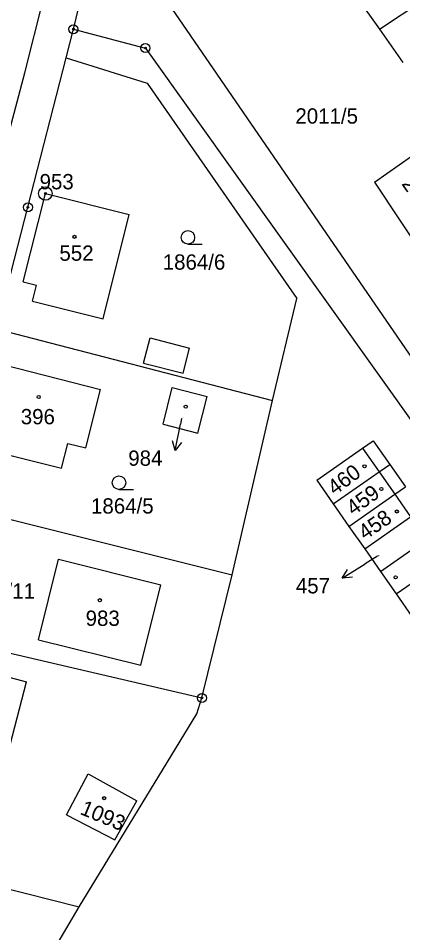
# Model space of a CAD drawing. Extents: x -763205 to -760228, y -1155311 to -1152844.
# Drawn here: x -761916.2 to -761873.6, y -1154690.1 to -1154588.5 of the extents above; entities that cross this region are included whole.
import ezdxf

# ---------------------------------------------------------------- set-up
doc = ezdxf.new("R2010")
doc.units = 0
for name, color, linetype in [('Vrstva 1', 7, 'Continuous'), ('Vrstva 16', 7, 'Continuous'), ('Vrstva 17', 7, 'Continuous'), ('Vrstva 18', 7, 'Continuous'), ('Vrstva 19', 7, 'Continuous'), ('Vrstva 24', 7, 'Continuous'), ('Vrstva 25', 7, 'Continuous'), ('Vrstva 4', 7, 'Continuous')]:
    doc.layers.add(name, color=color, linetype=linetype)

msp = doc.modelspace()

# ---------------------------------------------------------------- linework, layer by layer
at = {"layer": 'Vrstva 1'}
for p, q in [((-761910.12, -1154589.7), (-761906.89, -1154576.2)), ((-761906.89, -1154576.2), (-761870.16, -1154629.76)), ((-761878.68, -1154586.15), (-761876.13, -1154589.71)), ((-761910.93, -1154592.89), (-761910.12, -1154589.7)), ((-761910.12, -1154589.7), (-761902.13, -1154591.79)), ((-761876.13, -1154589.71), (-761873.56, -1154593.38)), ((-761902.13, -1154591.79), (-761871.33, -1154634.99)), ((-761915.17, -1154609.49), (-761910.93, -1154592.89)), ((-761910.93, -1154592.89), (-761901.92, -1154595.69)), ((-761901.92, -1154595.69), (-761885.33, -1154619.62)), ((-761876.71, -1154606.69), (-761868.33, -1154600.81)), ((-761876.71, -1154606.69), (-761869.91, -1154616.97)), ((-761915.7, -1154617.78), (-761913.23, -1154607.96)), ((-761913.23, -1154607.96), (-761903.92, -1154610.29)), ((-761918.67, -1154623.02), (-761915.17, -1154609.49)), ((-761906.82, -1154621.88), (-761903.92, -1154610.29)), ((-761915.7, -1154617.78), (-761914.23, -1154618.15)), ((-761914.67, -1154619.9), (-761914.23, -1154618.15)), ((-761914.67, -1154619.9), (-761906.82, -1154621.88)), ((-761888.02, -1154630.97), (-761885.33, -1154619.62)), ((-761918.67, -1154623.02), (-761888.02, -1154630.97)), ((-761917.96, -1154626.94), (-761907.11, -1154629.74)), ((-761908.75, -1154636.23), (-761907.11, -1154629.74)), ((-761900.15, -1154633.6), (-761899.14, -1154629.51)), ((-761899.14, -1154629.51), (-761895.27, -1154630.51)), ((-761896.29, -1154634.6), (-761895.27, -1154630.51)), ((-761892.51, -1154650.33), (-761888.02, -1154630.97)), ((-761900.15, -1154633.6), (-761896.29, -1154634.6)), ((-761920.36, -1154636.24), (-761911.44, -1154638.46)), ((-761911.44, -1154638.46), (-761910.75, -1154635.72)), ((-761910.75, -1154635.72), (-761908.75, -1154636.23)), ((-761883.1, -1154639.81), (-761878.02, -1154636.26)), ((-761878.02, -1154636.26), (-761876.83, -1154635.43)), ((-761876.83, -1154635.43), (-761875, -1154638.05)), ((-761876.19, -1154638.88), (-761875, -1154638.05)), ((-761875, -1154638.05), (-761873.25, -1154640.55)), ((-761881.27, -1154642.44), (-761876.19, -1154638.88)), ((-761883.1, -1154639.81), (-761881.27, -1154642.44)), ((-761879.53, -1154644.94), (-761874.44, -1154641.38)), ((-761874.44, -1154641.38), (-761873.25, -1154640.55)), ((-761881.27, -1154642.44), (-761879.53, -1154644.94)), ((-761923.59, -1154642.54), (-761892.51, -1154650.33)), ((-761877.78, -1154647.44), (-761872.69, -1154643.88)), ((-761879.53, -1154644.94), (-761877.78, -1154647.44)), ((-761876.04, -1154649.95), (-761870.94, -1154646.39)), ((-761877.78, -1154647.44), (-761876.04, -1154649.95)), ((-761913.99, -1154657.54), (-761911.77, -1154648.59)), ((-761911.77, -1154648.59), (-761900.4, -1154651.43)), ((-761874.3, -1154652.45), (-761869.19, -1154648.89)), ((-761895.86, -1154664.01), (-761892.51, -1154650.33)), ((-761876.04, -1154649.95), (-761874.3, -1154652.45)), ((-761902.63, -1154660.37), (-761900.4, -1154651.43)), ((-761874.3, -1154652.45), (-761872.55, -1154654.96)), ((-761927.1, -1154656.68), (-761895.86, -1154664.01)), ((-761913.99, -1154657.54), (-761902.63, -1154660.37)), ((-761926.36, -1154659.36), (-761915.32, -1154662.2)), ((-761917.13, -1154669.2), (-761915.32, -1154662.2)), ((-761896.41, -1154665.76), (-761895.86, -1154664.01)), ((-761909.49, -1154687.22), (-761896.41, -1154665.76)), ((-761910.89, -1154677), (-761908.49, -1154672.45)), ((-761908.49, -1154672.45), (-761903.08, -1154675.45)), ((-761905.53, -1154679.76), (-761903.08, -1154675.45)), ((-761910.89, -1154677), (-761905.53, -1154679.76)), ((-761933.36, -1154681.14), (-761909.49, -1154687.22)), ((-761920.11, -1154705.19), (-761909.49, -1154687.22))]:
    msp.add_line(p, q, dxfattribs=at)
at = {"layer": 'Vrstva 16'}
for p, q in [((-761898.11, -1154632.97), (-761898.23, -1154633.57)), ((-761898.828, -1154636.51), (-761898.23, -1154633.57)), ((-761876.36, -1154648.27), (-761877.72, -1154649.11)), ((-761880.271, -1154650.689), (-761877.72, -1154649.11))]:
    msp.add_line(p, q, dxfattribs=at)
for points in [[(-761898.139, -1154635.63), (-761898.828, -1154636.51), (-761899.118, -1154635.43)], [(-761879.158, -1154650.588), (-761880.271, -1154650.689), (-761879.684, -1154649.737)]]:
    msp.add_lwpolyline(points, dxfattribs=at)
at = {"layer": 'Vrstva 24'}
for centre, radius in [((-761910.12, -1154589.7), 0.5), ((-761910.12, -1154589.7), 0.1), ((-761902.13, -1154591.79), 0.5), ((-761902.13, -1154591.79), 0.1), ((-761913.23, -1154607.96), 0.75), ((-761913.23, -1154607.96), 0.1), ((-761915.17, -1154609.49), 0.5), ((-761915.17, -1154609.49), 0.1), ((-761895.86, -1154664.01), 0.5), ((-761895.86, -1154664.01), 0.1)]:
    msp.add_circle(centre, radius, dxfattribs=at)
at = {"layer": 'Vrstva 25'}
for p, q in [((-761897.41, -1154613.58), (-761895.81, -1154613.58)), ((-761905.06, -1154640.84), (-761903.46, -1154640.84))]:
    msp.add_line(p, q, dxfattribs=at)
for centre, radius in [((-761910, -1154612.77), 0.175), ((-761897.41, -1154612.83), 0.75), ((-761913.97, -1154630.57), 0.175), ((-761897.65, -1154631.64), 0.175), ((-761877.81, -1154638.27), 0.175), ((-761905.06, -1154640.09), 0.75), ((-761875.94, -1154640.79), 0.175), ((-761874.22, -1154643.29), 0.175), ((-761874.35, -1154650.61), 0.175), ((-761907.19, -1154653.15), 0.175), ((-761906.7, -1154675.14), 0.175)]:
    msp.add_circle(centre, radius, dxfattribs=at)
at = {"layer": 'Vrstva 4'}
for p, q in [((-761915.5, -1154594.54), (-761909.4, -1154569.98)), ((-761876.13, -1154589.71), (-761866.17, -1154582.97)), ((-761921.29, -1154616.28), (-761915.5, -1154594.54)), ((-761902.34, -1154626.79), (-761901.61, -1154624)), ((-761901.61, -1154624), (-761897.23, -1154625.15)), ((-761897.95, -1154627.93), (-761897.23, -1154625.15)), ((-761902.34, -1154626.79), (-761897.95, -1154627.93)), ((-761878.02, -1154636.26), (-761876.19, -1154638.88)), ((-761876.19, -1154638.88), (-761874.44, -1154641.38)), ((-761874.44, -1154641.38), (-761872.69, -1154643.88))]:
    msp.add_line(p, q, dxfattribs=at)

# ---------------------------------------------------------------- texts
at = {"layer": 'Vrstva 16'}
for s, p in [('984', (-761904.03, -1154638.21)), ('457', (-761885.43, -1154652.39))]:
    msp.add_text(s, height=1.7, dxfattribs=at).set_placement(p)
at = {"layer": 'Vrstva 17'}
msp.add_text('953', height=1.7, dxfattribs=at).set_placement((-761913.874, -1154607.49))
at = {"layer": 'Vrstva 18'}
for s, p in [('2011/5', (-761885.483, -1154600.19)), ('1864/6', (-761900.207, -1154616.42)), ('1864/5', (-761908.167, -1154643.52)), ('1864/11', (-761922.597, -1154652.98))]:
    msp.add_text(s, height=1.7, dxfattribs=at).set_placement(p)
msp.add_text('2011/26', height=1.7, rotation=304.98543, dxfattribs=at).set_placement((-761873.744, -1154606.895))
at = {"layer": 'Vrstva 19'}
for s, height, p in [('552', 1.7, (-761911.673, -1154615.43)), ('396', 1.7, (-761915.963, -1154633.6)), ('984', 0.1, (-761898.096, -1154632.97)), ('457', 0.1, (-761876.346, -1154648.27)), ('983', 1.7, (-761908.763, -1154656))]:
    msp.add_text(s, height=height, dxfattribs=at).set_placement(p)
for s, rotation, p in [('460', 36.612, (-761881.109, -1154641.548)), ('459', 35.80986, (-761879.047, -1154643.801)), ('458', 34.54936, (-761877.744, -1154646.525)), ('1093', 337.35755, (-761909.488, -1154676.881))]:
    msp.add_text(s, height=1.7, rotation=rotation, dxfattribs=at).set_placement(p)

doc.saveas('drawing.dxf')
